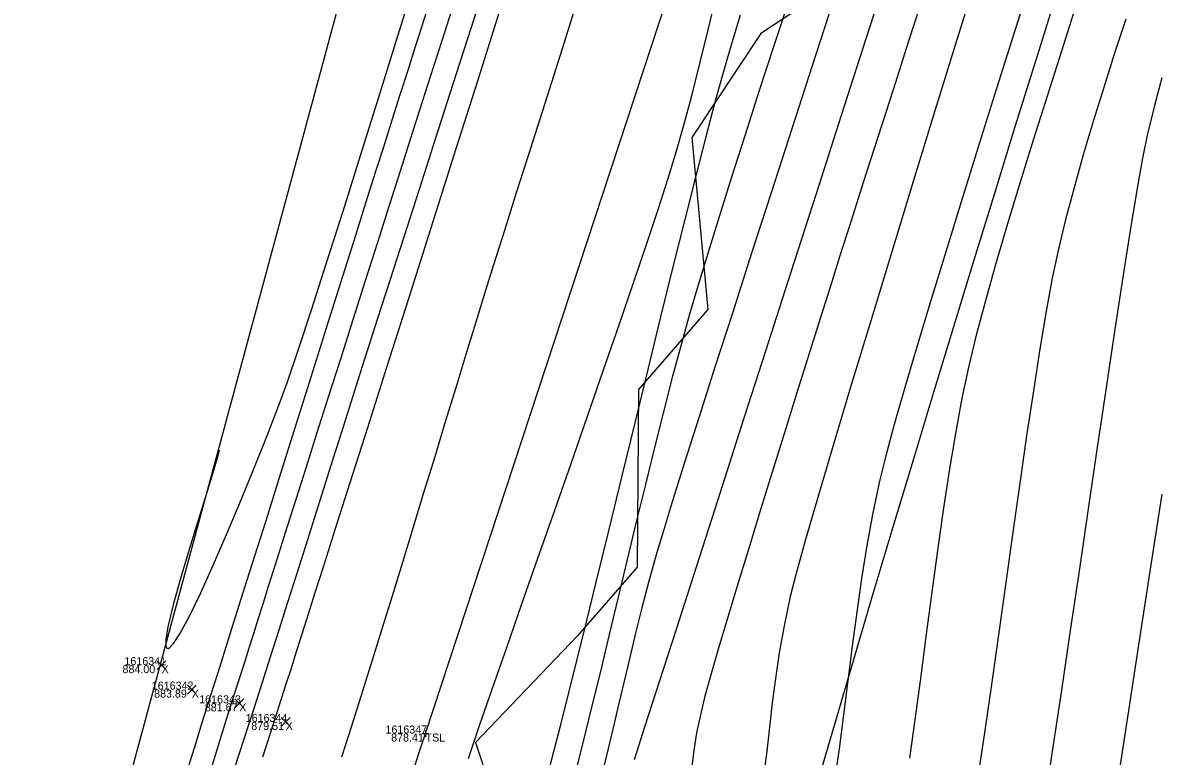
# Model space of a CAD drawing. Extents: x 1957117 to 1971063, y 701601 to 715861.
# Drawn here: x 1963390.55 to 1963440.29, y 706534.69 to 706566.76 of the extents above; entities that cross this region are included whole.
import ezdxf

# ---------------------------------------------------------------- set-up
doc = ezdxf.new("R2010")
doc.units = 0
for name, color, linetype in [('AP_X_Lights', 7, 'Continuous'), ('DT_X_Break_Line', 7, 'Continuous'), ('DT_X_Contour_Major', 7, 'Continuous'), ('DT_X_Contour_Minor', 7, 'Continuous'), ('DT_X_TIN_Hull', 7, 'Continuous'), ('GE_X_CL_20', 7, 'Continuous'), ('HY_X_Water_Edge', 7, 'Continuous'), ('PV_P_Drive', 7, 'Continuous'), ('PV_P_Shoulder', 7, 'Continuous'), ('RS_Raster1', 7, 'Continuous'), ('RW_X_Esmt_RR', 7, 'Continuous'), ('SC_Scratch1', 7, 'Continuous'), ('SC_Shading5', 7, 'Continuous'), ('VG_X_Tree_Line_Rt', 7, 'Continuous')]:
    doc.layers.add(name, color=color, linetype=linetype)

msp = doc.modelspace()

# ---------------------------------------------------------------- linework, layer by layer
at = {"layer": 'AP_X_Lights'}
for p, q in [((1963396.426, 706538.479), (1963396.814, 706538.869)), ((1963396.426, 706538.869), (1963396.814, 706538.479)), ((1963397.751, 706537.411), (1963398.139, 706537.801)), ((1963397.751, 706537.801), (1963398.139, 706537.411)), ((1963399.826, 706536.811), (1963400.214, 706537.201)), ((1963399.826, 706537.201), (1963400.214, 706536.811)), ((1963401.858, 706535.999), (1963402.246, 706536.389)), ((1963401.858, 706536.389), (1963402.246, 706535.999))]:
    msp.add_line(p, q, dxfattribs=at)
at = {"layer": 'DT_X_Break_Line'}
msp.add_lwpolyline([(1963218.329, 705756.178), (1963229.265, 705808.356), (1963234.8, 705853.147), (1963240.079, 705903.468), (1963258.033, 705954.684), (1963270.287, 705999.321), (1963276.323, 706049.345), (1963291.502, 706096.678), (1963290.138, 706117.655), (1963319.921, 706191.295), (1963330.374, 706242.631), (1963344.413, 706289.409), (1963345.772, 706340.009), (1963383.117, 706434.704), (1963392.11, 706487.426), (1963408.164, 706535.687), (1963423.633, 706582.721), (1963435.242, 706630.63), (1963443.084, 706680.696), (1963464.732, 706726.815), (1963480.654, 706774.214), (1963508.465, 706799.669), (1963511.002, 706809.48)], dxfattribs=at)
at = {"layer": 'DT_X_Contour_Major'}
for points in [[(1963432.298, 706568.919), (1963431.384, 706565.967), (1963430.44, 706562.91), (1963429.488, 706559.815), (1963428.549, 706556.749), (1963427.643, 706553.777), (1963426.793, 706550.968), (1963426.019, 706548.386), (1963425.343, 706546.1), (1963424.785, 706544.174), (1963424.368, 706542.676), (1963424.112, 706541.672), (1963423.842, 706540.401), (1963423.631, 706539.216), (1963423.464, 706538.097), (1963423.326, 706537.021), (1963423.203, 706535.967), (1963423.081, 706534.912), (1963422.946, 706533.836)], [(1963432.298, 706568.919), (1963431.384, 706565.967), (1963430.44, 706562.91), (1963429.488, 706559.815), (1963428.549, 706556.749), (1963427.643, 706553.777), (1963426.793, 706550.968), (1963426.019, 706548.386), (1963425.343, 706546.1), (1963424.785, 706544.174), (1963424.368, 706542.676), (1963424.112, 706541.672), (1963423.842, 706540.401), (1963423.631, 706539.216), (1963423.464, 706538.097), (1963423.326, 706537.021), (1963423.203, 706535.967), (1963423.081, 706534.912), (1963422.946, 706533.836)], [(1963411.433, 706567.367), (1963410.416, 706564.155), (1963409.392, 706560.924), (1963408.381, 706557.736), (1963407.402, 706554.652), (1963406.475, 706551.735), (1963405.62, 706549.045), (1963404.857, 706546.645), (1963404.205, 706544.596), (1963403.685, 706542.961), (1963403.316, 706541.799), (1963403.117, 706541.174), (1963402.856, 706540.349), (1963402.64, 706539.663), (1963402.45, 706539.061), (1963402.268, 706538.487), (1963402.077, 706537.886), (1963401.858, 706537.201), (1963401.594, 706536.377), (1963401.387, 706535.737), (1963401.036, 706534.655)], [(1963411.433, 706567.367), (1963410.416, 706564.155), (1963409.392, 706560.924), (1963408.381, 706557.736), (1963407.402, 706554.652), (1963406.475, 706551.735), (1963405.62, 706549.045), (1963404.857, 706546.645), (1963404.205, 706544.596), (1963403.685, 706542.961), (1963403.316, 706541.799), (1963403.117, 706541.174), (1963402.856, 706540.349), (1963402.64, 706539.663), (1963402.45, 706539.061), (1963402.268, 706538.487), (1963402.077, 706537.886), (1963401.858, 706537.201), (1963401.594, 706536.377), (1963401.387, 706535.737), (1963401.036, 706534.655)], [(1963421.921, 706567.089), (1963421.513, 706565.737), (1963421.131, 706564.427), (1963420.802, 706563.233), (1963420.414, 706561.766), (1963419.977, 706560.064), (1963419.498, 706558.16), (1963418.984, 706556.093), (1963418.443, 706553.896), (1963417.882, 706551.607), (1963417.31, 706549.262), (1963416.733, 706546.895), (1963416.159, 706544.544), (1963415.596, 706542.243), (1963415.051, 706540.029), (1963414.533, 706537.939), (1963414.048, 706536.006), (1963413.604, 706534.269)], [(1963421.921, 706567.089), (1963421.513, 706565.737), (1963421.131, 706564.427), (1963420.802, 706563.233), (1963420.414, 706561.766), (1963419.977, 706560.064), (1963419.498, 706558.16), (1963418.984, 706556.093), (1963418.443, 706553.896), (1963417.882, 706551.607), (1963417.31, 706549.262), (1963416.733, 706546.895), (1963416.159, 706544.544), (1963415.596, 706542.243), (1963415.051, 706540.029), (1963414.533, 706537.939), (1963414.048, 706536.006), (1963413.604, 706534.269)], [(1963440.359, 706546.148), (1963439.854, 706542.865), (1963439.359, 706539.655), (1963438.886, 706536.592), (1963438.445, 706533.747)], [(1963440.359, 706546.148), (1963439.854, 706542.865), (1963439.359, 706539.655), (1963438.886, 706536.592), (1963438.445, 706533.747)]]:
    msp.add_lwpolyline(points, dxfattribs=at)
at = {"layer": 'DT_X_Contour_Minor'}
for points in [[(1963399.843, 706534.246), (1963400.236, 706535.461), (1963400.652, 706536.753), (1963401.015, 706537.884), (1963401.385, 706539.043), (1963401.763, 706540.226), (1963402.146, 706541.431), (1963402.534, 706542.653), (1963402.926, 706543.89), (1963403.322, 706545.138), (1963403.719, 706546.393), (1963404.117, 706547.653), (1963404.515, 706548.913), (1963404.913, 706550.17), (1963405.309, 706551.421), (1963405.644, 706552.475), (1963406.084, 706553.849), (1963406.615, 706555.502), (1963407.223, 706557.394), (1963407.895, 706559.483), (1963408.617, 706561.729), (1963409.374, 706564.091), (1963410.155, 706566.527), (1963410.943, 706568.997)], [(1963399.843, 706534.246), (1963400.236, 706535.461), (1963400.652, 706536.753), (1963401.015, 706537.884), (1963401.385, 706539.043), (1963401.763, 706540.226), (1963402.146, 706541.431), (1963402.534, 706542.653), (1963402.926, 706543.89), (1963403.322, 706545.138), (1963403.719, 706546.393), (1963404.117, 706547.653), (1963404.515, 706548.913), (1963404.913, 706550.17), (1963405.309, 706551.421), (1963405.644, 706552.475), (1963406.084, 706553.849), (1963406.615, 706555.502), (1963407.223, 706557.394), (1963407.895, 706559.483), (1963408.617, 706561.729), (1963409.374, 706564.091), (1963410.155, 706566.527), (1963410.943, 706568.997)], [(1963428.448, 706569.259), (1963427.418, 706566.056), (1963426.342, 706562.707), (1963425.238, 706559.274), (1963424.126, 706555.817), (1963423.026, 706552.396), (1963421.957, 706549.071), (1963420.939, 706545.903), (1963419.991, 706542.953), (1963419.132, 706540.28), (1963418.382, 706537.945), (1963417.76, 706536.008), (1963417.286, 706534.53)], [(1963428.448, 706569.259), (1963427.418, 706566.056), (1963426.342, 706562.707), (1963425.238, 706559.274), (1963424.126, 706555.817), (1963423.026, 706552.396), (1963421.957, 706549.071), (1963420.939, 706545.903), (1963419.991, 706542.953), (1963419.132, 706540.28), (1963418.382, 706537.945), (1963417.76, 706536.008), (1963417.286, 706534.53)], [(1963399.147, 706548.071), (1963399.11, 706547.937), (1963399.023, 706547.629), (1963398.861, 706547.082), (1963398.598, 706546.224), (1963398.22, 706545.012), (1963397.824, 706543.729), (1963397.446, 706542.465), (1963397.125, 706541.311), (1963396.897, 706540.357), (1963396.808, 706539.799), (1963396.807, 706539.53), (1963396.843, 706539.434), (1963396.872, 706539.413), (1963396.905, 706539.41), (1963396.987, 706539.45), (1963397.145, 706539.622), (1963397.416, 706540.037), (1963397.838, 706540.818), (1963398.333, 706541.839), (1963398.882, 706543.048), (1963399.466, 706544.388), (1963400.063, 706545.807), (1963400.654, 706547.251), (1963401.219, 706548.666), (1963401.739, 706549.996), (1963402.11, 706551.016), (1963402.596, 706552.442), (1963403.179, 706554.211), (1963403.84, 706556.261), (1963404.561, 706558.528), (1963405.322, 706560.949), (1963406.106, 706563.459), (1963406.894, 706565.997), (1963407.667, 706568.497)], [(1963399.147, 706548.071), (1963399.11, 706547.937), (1963399.023, 706547.629), (1963398.861, 706547.082), (1963398.598, 706546.224), (1963398.22, 706545.012), (1963397.824, 706543.729), (1963397.446, 706542.465), (1963397.125, 706541.311), (1963396.897, 706540.357), (1963396.808, 706539.799), (1963396.807, 706539.53), (1963396.843, 706539.434), (1963396.872, 706539.413), (1963396.905, 706539.41), (1963396.987, 706539.45), (1963397.145, 706539.622), (1963397.416, 706540.037), (1963397.838, 706540.818), (1963398.333, 706541.839), (1963398.882, 706543.048), (1963399.466, 706544.388), (1963400.063, 706545.807), (1963400.654, 706547.251), (1963401.219, 706548.666), (1963401.739, 706549.996), (1963402.11, 706551.016), (1963402.596, 706552.442), (1963403.179, 706554.211), (1963403.84, 706556.261), (1963404.561, 706558.528), (1963405.322, 706560.949), (1963406.106, 706563.459), (1963406.894, 706565.997), (1963407.667, 706568.497)], [(1963430.008, 706568.195), (1963429.299, 706565.993), (1963428.604, 706563.834), (1963427.939, 706561.762), (1963427.317, 706559.822), (1963426.755, 706558.06), (1963426.266, 706556.521), (1963425.866, 706555.249), (1963425.435, 706553.87), (1963424.959, 706552.349), (1963424.449, 706550.722), (1963423.919, 706549.025), (1963423.381, 706547.295), (1963422.845, 706545.568), (1963422.325, 706543.881), (1963421.833, 706542.27), (1963421.381, 706540.771), (1963420.98, 706539.421), (1963420.643, 706538.256), (1963420.382, 706537.313), (1963420.209, 706536.628), (1963420.019, 706535.71), (1963419.896, 706534.94), (1963419.813, 706534.258)], [(1963430.008, 706568.195), (1963429.299, 706565.993), (1963428.604, 706563.834), (1963427.939, 706561.762), (1963427.317, 706559.822), (1963426.755, 706558.06), (1963426.266, 706556.521), (1963425.866, 706555.249), (1963425.435, 706553.87), (1963424.959, 706552.349), (1963424.449, 706550.722), (1963423.919, 706549.025), (1963423.381, 706547.295), (1963422.845, 706545.568), (1963422.325, 706543.881), (1963421.833, 706542.27), (1963421.381, 706540.771), (1963420.98, 706539.421), (1963420.643, 706538.256), (1963420.382, 706537.313), (1963420.209, 706536.628), (1963420.019, 706535.71), (1963419.896, 706534.94), (1963419.813, 706534.258)], [(1963434.512, 706568.269), (1963433.784, 706565.954), (1963433.047, 706563.611), (1963432.314, 706561.272), (1963431.597, 706558.972), (1963430.907, 706556.743), (1963430.257, 706554.618), (1963429.658, 706552.631), (1963429.122, 706550.814), (1963428.662, 706549.2), (1963428.289, 706547.824), (1963428.015, 706546.716), (1963427.721, 706545.333), (1963427.462, 706543.912), (1963427.23, 706542.461), (1963427.018, 706540.987), (1963426.82, 706539.498), (1963426.63, 706538.001), (1963426.44, 706536.504), (1963426.244, 706535.014), (1963426.036, 706533.539)], [(1963434.512, 706568.269), (1963433.784, 706565.954), (1963433.047, 706563.611), (1963432.314, 706561.272), (1963431.597, 706558.972), (1963430.907, 706556.743), (1963430.257, 706554.618), (1963429.658, 706552.631), (1963429.122, 706550.814), (1963428.662, 706549.2), (1963428.289, 706547.824), (1963428.015, 706546.716), (1963427.721, 706545.333), (1963427.462, 706543.912), (1963427.23, 706542.461), (1963427.018, 706540.987), (1963426.82, 706539.498), (1963426.63, 706538.001), (1963426.44, 706536.504), (1963426.244, 706535.014), (1963426.036, 706533.539)], [(1963397.776, 706534.147), (1963398.071, 706535.108), (1963398.4, 706536.17), (1963398.778, 706537.365), (1963399.094, 706538.359), (1963399.509, 706539.672), (1963400.008, 706541.252), (1963400.574, 706543.046), (1963401.191, 706545.003), (1963401.842, 706547.07), (1963402.511, 706549.196), (1963403.182, 706551.329), (1963403.838, 706553.415), (1963404.464, 706555.404), (1963405.043, 706557.244), (1963405.559, 706558.881), (1963405.995, 706560.265), (1963406.335, 706561.342), (1963406.719, 706562.553), (1963407.07, 706563.661), (1963407.398, 706564.693), (1963407.71, 706565.674), (1963408.013, 706566.629), (1963408.317, 706567.584)], [(1963397.776, 706534.147), (1963398.071, 706535.108), (1963398.4, 706536.17), (1963398.778, 706537.365), (1963399.094, 706538.359), (1963399.509, 706539.672), (1963400.008, 706541.252), (1963400.574, 706543.046), (1963401.191, 706545.003), (1963401.842, 706547.07), (1963402.511, 706549.196), (1963403.182, 706551.329), (1963403.838, 706553.415), (1963404.464, 706555.404), (1963405.043, 706557.244), (1963405.559, 706558.881), (1963405.995, 706560.265), (1963406.335, 706561.342), (1963406.719, 706562.553), (1963407.07, 706563.661), (1963407.398, 706564.693), (1963407.71, 706565.674), (1963408.013, 706566.629), (1963408.317, 706567.584)], [(1963398.8, 706534.171), (1963399.171, 706535.366), (1963399.478, 706536.353), (1963399.712, 706537.095), (1963400, 706537.998), (1963400.242, 706538.762), (1963400.454, 706539.435), (1963400.65, 706540.062), (1963400.847, 706540.689), (1963401.058, 706541.362), (1963401.298, 706542.127), (1963401.583, 706543.031), (1963401.818, 706543.77), (1963402.129, 706544.751), (1963402.506, 706545.938), (1963402.938, 706547.298), (1963403.414, 706548.797), (1963403.924, 706550.4), (1963404.455, 706552.072), (1963404.998, 706553.781), (1963405.541, 706555.492), (1963406.074, 706557.17), (1963406.586, 706558.781), (1963407.065, 706560.292), (1963407.5, 706561.668), (1963407.912, 706562.959), (1963408.377, 706564.405), (1963408.888, 706565.983), (1963409.435, 706567.668)], [(1963398.8, 706534.171), (1963399.171, 706535.366), (1963399.478, 706536.353), (1963399.712, 706537.095), (1963400, 706537.998), (1963400.242, 706538.762), (1963400.454, 706539.435), (1963400.65, 706540.062), (1963400.847, 706540.689), (1963401.058, 706541.362), (1963401.298, 706542.127), (1963401.583, 706543.031), (1963401.818, 706543.77), (1963402.129, 706544.751), (1963402.506, 706545.938), (1963402.938, 706547.298), (1963403.414, 706548.797), (1963403.924, 706550.4), (1963404.455, 706552.072), (1963404.998, 706553.781), (1963405.541, 706555.492), (1963406.074, 706557.17), (1963406.586, 706558.781), (1963407.065, 706560.292), (1963407.5, 706561.668), (1963407.912, 706562.959), (1963408.377, 706564.405), (1963408.888, 706565.983), (1963409.435, 706567.668)], [(1963414.74, 706567.527), (1963414.048, 706565.345), (1963413.377, 706563.231), (1963412.74, 706561.224), (1963412.149, 706559.362), (1963411.616, 706557.68), (1963411.156, 706556.217), (1963410.779, 706555.01), (1963410.364, 706553.664), (1963409.932, 706552.257), (1963409.487, 706550.801), (1963409.03, 706549.308), (1963408.566, 706547.787), (1963408.097, 706546.249), (1963407.625, 706544.707), (1963407.154, 706543.17), (1963406.686, 706541.65), (1963406.225, 706540.158), (1963405.773, 706538.704), (1963405.333, 706537.3), (1963404.908, 706535.957), (1963404.496, 706534.657)], [(1963414.74, 706567.527), (1963414.048, 706565.345), (1963413.377, 706563.231), (1963412.74, 706561.224), (1963412.149, 706559.362), (1963411.616, 706557.68), (1963411.156, 706556.217), (1963410.779, 706555.01), (1963410.364, 706553.664), (1963409.932, 706552.257), (1963409.487, 706550.801), (1963409.03, 706549.308), (1963408.566, 706547.787), (1963408.097, 706546.249), (1963407.625, 706544.707), (1963407.154, 706543.17), (1963406.686, 706541.65), (1963406.225, 706540.158), (1963405.773, 706538.704), (1963405.333, 706537.3), (1963404.908, 706535.957), (1963404.496, 706534.657)], [(1963410.036, 706534.599), (1963410.529, 706536.04), (1963411.092, 706537.669), (1963411.713, 706539.454), (1963412.379, 706541.361), (1963413.078, 706543.358), (1963413.798, 706545.413), (1963414.525, 706547.491), (1963415.247, 706549.562), (1963415.952, 706551.591), (1963416.626, 706553.546), (1963417.258, 706555.394), (1963417.835, 706557.102), (1963418.344, 706558.638), (1963418.772, 706559.969), (1963419.108, 706561.062), (1963419.487, 706562.389), (1963419.848, 706563.737), (1963420.192, 706565.095), (1963420.522, 706566.449), (1963420.839, 706567.788)], [(1963410.036, 706534.599), (1963410.529, 706536.04), (1963411.092, 706537.669), (1963411.713, 706539.454), (1963412.379, 706541.361), (1963413.078, 706543.358), (1963413.798, 706545.413), (1963414.525, 706547.491), (1963415.247, 706549.562), (1963415.952, 706551.591), (1963416.626, 706553.546), (1963417.258, 706555.394), (1963417.835, 706557.102), (1963418.344, 706558.638), (1963418.772, 706559.969), (1963419.108, 706561.062), (1963419.487, 706562.389), (1963419.848, 706563.737), (1963420.192, 706565.095), (1963420.522, 706566.449), (1963420.839, 706567.788)], [(1963424.073, 706567.838), (1963423.409, 706565.8), (1963422.759, 706563.798), (1963422.135, 706561.859), (1963421.544, 706560.009), (1963420.997, 706558.273), (1963420.502, 706556.678), (1963420.069, 706555.25), (1963419.708, 706554.015), (1963419.335, 706552.674), (1963418.953, 706551.246), (1963418.566, 706549.744), (1963418.174, 706548.184), (1963417.778, 706546.579), (1963417.381, 706544.944), (1963416.984, 706543.295), (1963416.588, 706541.645), (1963416.196, 706540.009), (1963415.808, 706538.402), (1963415.427, 706536.838), (1963415.054, 706535.331), (1963414.69, 706533.898)], [(1963424.073, 706567.838), (1963423.409, 706565.8), (1963422.759, 706563.798), (1963422.135, 706561.859), (1963421.544, 706560.009), (1963420.997, 706558.273), (1963420.502, 706556.678), (1963420.069, 706555.25), (1963419.708, 706554.015), (1963419.335, 706552.674), (1963418.953, 706551.246), (1963418.566, 706549.744), (1963418.174, 706548.184), (1963417.778, 706546.579), (1963417.381, 706544.944), (1963416.984, 706543.295), (1963416.588, 706541.645), (1963416.196, 706540.009), (1963415.808, 706538.402), (1963415.427, 706536.838), (1963415.054, 706535.331), (1963414.69, 706533.898)], [(1963425.963, 706567.623), (1963425.074, 706564.882), (1963424.177, 706562.115), (1963423.288, 706559.367), (1963422.422, 706556.685), (1963421.594, 706554.114), (1963420.819, 706551.7), (1963420.114, 706549.49), (1963419.492, 706547.529), (1963418.969, 706545.864), (1963418.562, 706544.54), (1963418.284, 706543.603), (1963417.934, 706542.345), (1963417.625, 706541.176), (1963417.347, 706540.074), (1963417.091, 706539.016), (1963416.847, 706537.98), (1963416.605, 706536.943), (1963416.356, 706535.883), (1963416.089, 706534.778), (1963415.796, 706533.604)], [(1963425.963, 706567.623), (1963425.074, 706564.882), (1963424.177, 706562.115), (1963423.288, 706559.367), (1963422.422, 706556.685), (1963421.594, 706554.114), (1963420.819, 706551.7), (1963420.114, 706549.49), (1963419.492, 706547.529), (1963418.969, 706545.864), (1963418.562, 706544.54), (1963418.284, 706543.603), (1963417.934, 706542.345), (1963417.625, 706541.176), (1963417.347, 706540.074), (1963417.091, 706539.016), (1963416.847, 706537.98), (1963416.605, 706536.943), (1963416.356, 706535.883), (1963416.089, 706534.778), (1963415.796, 706533.604)], [(1963436.59, 706567.451), (1963435.972, 706565.523), (1963435.357, 706563.588), (1963434.752, 706561.67), (1963434.169, 706559.79), (1963433.617, 706557.971), (1963433.106, 706556.236), (1963432.645, 706554.607), (1963432.246, 706553.108), (1963431.918, 706551.761), (1963431.616, 706550.341), (1963431.331, 706548.804), (1963431.059, 706547.169), (1963430.798, 706545.454), (1963430.546, 706543.681), (1963430.3, 706541.868), (1963430.057, 706540.035), (1963429.814, 706538.202), (1963429.57, 706536.389), (1963429.321, 706534.615)], [(1963436.59, 706567.451), (1963435.972, 706565.523), (1963435.357, 706563.588), (1963434.752, 706561.67), (1963434.169, 706559.79), (1963433.617, 706557.971), (1963433.106, 706556.236), (1963432.645, 706554.607), (1963432.246, 706553.108), (1963431.918, 706551.761), (1963431.616, 706550.341), (1963431.331, 706548.804), (1963431.059, 706547.169), (1963430.798, 706545.454), (1963430.546, 706543.681), (1963430.3, 706541.868), (1963430.057, 706540.035), (1963429.814, 706538.202), (1963429.57, 706536.389), (1963429.321, 706534.615)], [(1963438.78, 706566.922), (1963438.295, 706565.424), (1963437.82, 706563.928), (1963437.361, 706562.445), (1963436.925, 706560.982), (1963436.518, 706559.549), (1963436.148, 706558.154), (1963435.82, 706556.805), (1963435.567, 706555.6), (1963435.302, 706554.154), (1963435.025, 706552.5), (1963434.74, 706550.673), (1963434.446, 706548.706), (1963434.147, 706546.631), (1963433.844, 706544.482), (1963433.537, 706542.293), (1963433.23, 706540.097), (1963432.923, 706537.927), (1963432.618, 706535.816), (1963432.317, 706533.799)], [(1963438.78, 706566.922), (1963438.295, 706565.424), (1963437.82, 706563.928), (1963437.361, 706562.445), (1963436.925, 706560.982), (1963436.518, 706559.549), (1963436.148, 706558.154), (1963435.82, 706556.805), (1963435.567, 706555.6), (1963435.302, 706554.154), (1963435.025, 706552.5), (1963434.74, 706550.673), (1963434.446, 706548.706), (1963434.147, 706546.631), (1963433.844, 706544.482), (1963433.537, 706542.293), (1963433.23, 706540.097), (1963432.923, 706537.927), (1963432.618, 706535.816), (1963432.317, 706533.799)], [(1963440.36, 706564.349), (1963440.037, 706563.146), (1963439.723, 706561.85), (1963439.517, 706560.84), (1963439.266, 706559.434), (1963438.976, 706557.684), (1963438.654, 706555.643), (1963438.304, 706553.362), (1963437.933, 706550.894), (1963437.547, 706548.291), (1963437.152, 706545.606), (1963436.753, 706542.89), (1963436.356, 706540.196), (1963435.968, 706537.577), (1963435.594, 706535.084), (1963435.239, 706532.769)], [(1963440.36, 706564.349), (1963440.037, 706563.146), (1963439.723, 706561.85), (1963439.517, 706560.84), (1963439.266, 706559.434), (1963438.976, 706557.684), (1963438.654, 706555.643), (1963438.304, 706553.362), (1963437.933, 706550.894), (1963437.547, 706548.291), (1963437.152, 706545.606), (1963436.753, 706542.89), (1963436.356, 706540.196), (1963435.968, 706537.577), (1963435.594, 706535.084), (1963435.239, 706532.769)]]:
    msp.add_lwpolyline(points, dxfattribs=at)
at = {"layer": 'DT_X_TIN_Hull'}
msp.add_lwpolyline([(1963495.509, 706817.37), (1963480.654, 706774.214), (1963464.732, 706726.815), (1963443.084, 706680.696), (1963439.989, 706681.954), (1963422.341, 706634.767), (1963409.759, 706587.541), (1963383.299, 706489.662), (1963371.06, 706438.048), (1963369.543, 706438.68), (1963344.28, 706340.158), (1963318.949, 706243.571), (1963307.297, 706195.415), (1963288.342, 706117.136), (1963272.445, 706050.395), (1963261.075, 706002.095), (1963254.734, 705951.873), (1963238.207, 705904.757)], dxfattribs=at)
at = {"layer": 'GE_X_CL_20'}
msp.add_arc((1965275.353, 705991.399), 1909.859, 144.852303, 166.495347, dxfattribs=at)
at = {"layer": 'HY_X_Water_Edge'}
msp.add_spline([(1963191.723, 701994.048), (1963062.047, 702441.167), (1962863.491, 703169.356), (1962827.53, 703438.691), (1962823.213, 703537.412), (1962817.962, 703593.874), (1962817.97, 703697.316), (1962828.582, 703804.235), (1962836.461, 703844.734), (1962850.687, 703896.004), (1962867.251, 703938.846), (1962873.848, 703992.355), (1962884.135, 704091.371), (1962891.241, 704140.854), (1962897.382, 704180.529), (1962905.467, 704230.979), (1962943.949, 704328.022), (1962948.537, 704378.842), (1962964.114, 704426.264), (1963004.885, 704570.73), (1963042.054, 704716.522), (1963062.038, 704814.417), (1963072.171, 704860.237), (1963090.023, 704956.798), (1963107.066, 705031.783), (1963133.773, 705105.742), (1963148.685, 705206.74), (1963175.48, 705301.059), (1963191.635, 705353.417), (1963210.988, 705447.286), (1963219.532, 705497.27), (1963230.124, 705549.475), (1963251.052, 705591.159), (1963275.289, 705693.429), (1963292.982, 705784.032), (1963302.841, 705839.645), (1963335.126, 705936.766), (1963359.752, 706046.75), (1963389.133, 706177.299), (1963417.827, 706273.456), (1963475.868, 706451.902), (1963533.782, 706640.53), (1963553.86, 706696.984), (1963580.184, 706715.425), (1963609.172, 706718.73), (1963617.062, 706714.691), (1963619.447, 706694.678), (1963564.282, 706533.07), (1963531.853, 706395.229), (1963434.4, 706006.96), (1963354.09, 705679.186), (1963237.513, 705206.07), (1963167.369, 704892.962), (1963059.145, 704434.176), (1962907.914, 703908.742), (1962877.458, 703703.326), (1962898.357, 703412.121), (1962942.65, 703052.267), (1963048.963, 702674.866), (1963191.468, 702189.666), (1963245.396, 702019.832)], degree=3, dxfattribs=at)
at = {"layer": 'PV_P_Drive'}
for p, q in [((1963408.018, 706535.687), (1963408.31, 706535.687)), ((1963408.164, 706535.833), (1963408.164, 706535.541)), ((1963408.164, 706535.687), (1963408.164, 706535.687))]:
    msp.add_line(p, q, dxfattribs=at)
at = {"layer": 'RW_X_Esmt_RR'}
msp.add_arc((1965275.353, 705991.399), 1927.859, 154.889891, 166.495347, dxfattribs=at)
at = {"layer": 'SC_Shading5'}
for points in [[(1963026.912, 704294.121), (1963138.818, 704737.794), (1963251.679, 705213.963), (1963374.306, 705730.111), (1963454.783, 706045.593), (1963517.244, 706296.713), (1963562.763, 706479.256), (1963580.13, 706553.799), (1963589.678, 706586.994)], [(1963609.915, 706579.703), (1963587.283, 706499.153), (1963552.056, 706354.005), (1963480.911, 706069.234), (1963357.401, 705576.869), (1963272.751, 705226.931), (1963210.247, 704956.481), (1963044.97, 704288.881)]]:
    msp.add_spline(points, degree=3, dxfattribs=at)
at = {"layer": 'VG_X_Tree_Line_Rt'}
msp.add_lwpolyline([(1963434.519, 706606.841), (1963430.801, 706600.201), (1963426.256, 706597.421), (1963433.448, 706585.03), (1963435.189, 706579.434), (1963433.944, 706573.317), (1963427.371, 706569.289), (1963422.832, 706566.286), (1963419.815, 706561.748), (1963420.509, 706554.228), (1963417.471, 706550.733), (1963417.425, 706542.962), (1963414.803, 706539.956), (1963410.352, 706535.288), (1963412.056, 706530.175), (1963410.847, 706522.588), (1963406.98, 706516.565), (1963402.265, 706512.376), (1963396.199, 706504.856), (1963391.631, 706496.78)], dxfattribs=at)

# ---------------------------------------------------------------- texts
at = {"layer": 'PV_P_Shoulder'}
for s, p in [('884.00', (1963394.914, 706538.324)), ('883.89', (1963396.297, 706537.256)), ('881.67', (1963398.513, 706536.656)), ('879.51', (1963400.544, 706535.844)), ('878.41', (1963406.659, 706535.337))]:
    msp.add_text(s, height=0.35, dxfattribs=at).set_placement(p)
at = {"layer": 'RS_Raster1'}
for s, p in [('1616341', (1963394.999, 706538.674)), ('1616342', (1963396.195, 706537.606)), ('1616343', (1963398.268, 706537.006)), ('1616344', (1963400.302, 706536.194)), ('1616347', (1963406.412, 706535.687))]:
    msp.add_text(s, height=0.35, dxfattribs=at).set_placement(p)
at = {"layer": 'SC_Scratch1'}
for s, p in [('X', (1963396.62, 706538.324)), ('X', (1963397.945, 706537.256)), ('X', (1963400.02, 706536.656)), ('X', (1963402.052, 706535.844)), ('TSL', (1963408.164, 706535.337))]:
    msp.add_text(s, height=0.35, dxfattribs=at).set_placement(p)

doc.saveas('drawing.dxf')
